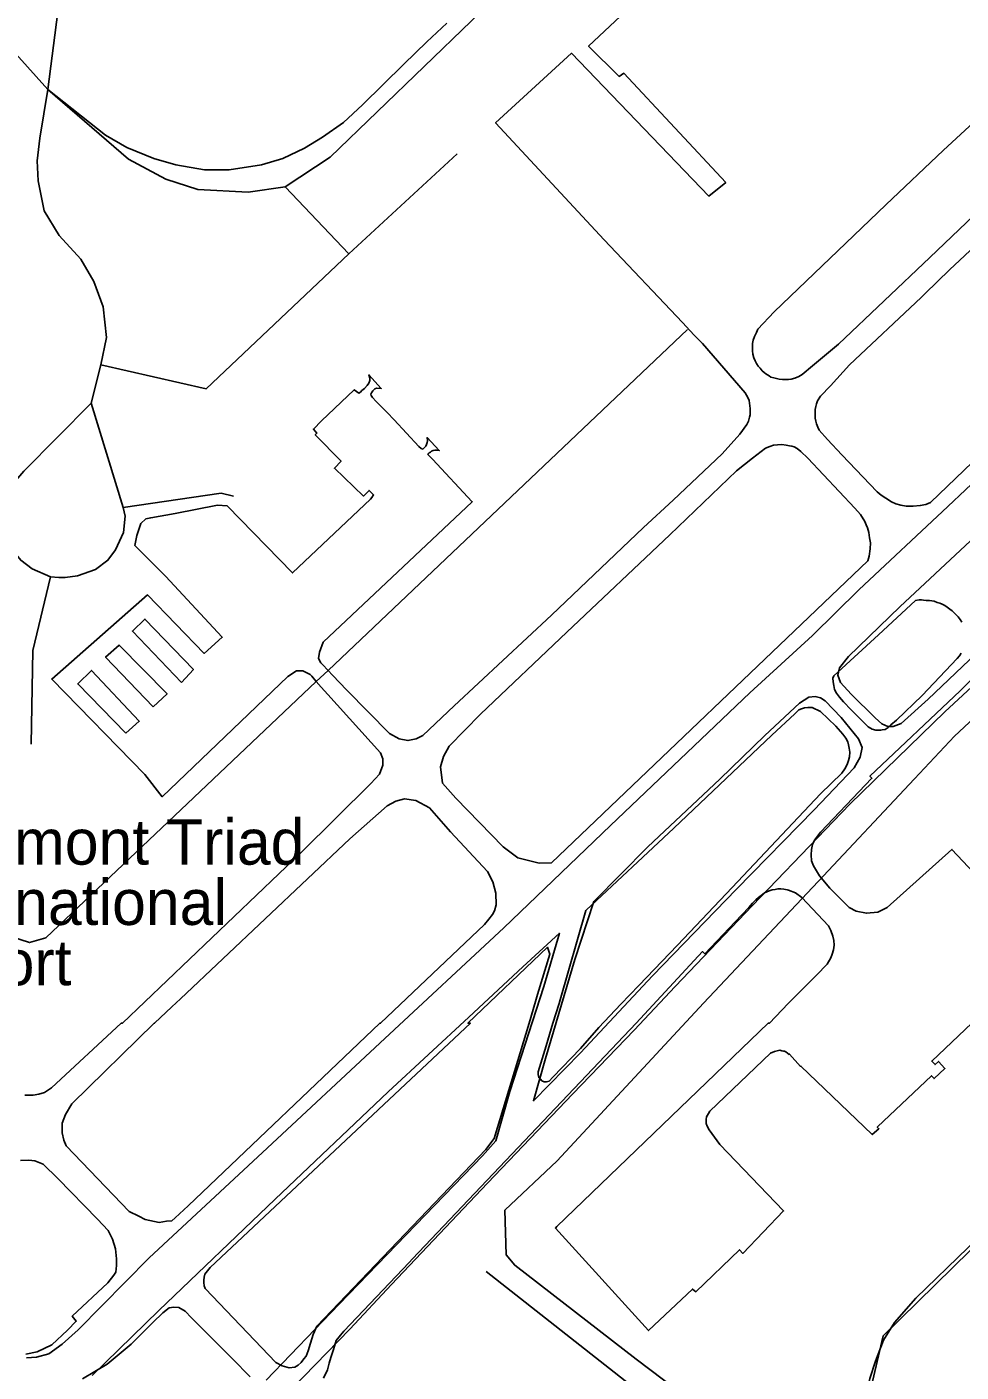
# Model space of a CAD drawing. Extents: x 1662474 to 1856135, y 779280 to 917889.
# Drawn here: x 1721292 to 1724377, y 853848 to 858292 of the extents above; entities that cross this region are included whole.
import ezdxf

# ---------------------------------------------------------------- set-up
doc = ezdxf.new("R2010")
doc.units = 0
for name, color, linetype in [('Exist Aviation Commercial or Municipal Label', 7, 'Continuous'), ('Exist Aviation Commercial or Municipal Perimeter Paved', 7, 'Continuous'), ('Exist Boundary Political City Limit New', 7, 'Continuous'), ('Exist Road Non-System Type 51', 7, 'Continuous'), ('Exist Utilities Electrical Transmission Line', 7, 'Continuous'), ('Map Preparation Boundary City Limit Buffer Line', 7, 'Continuous')]:
    doc.layers.add(name, color=color, linetype=linetype)

msp = doc.modelspace()

# ---------------------------------------------------------------- linework, layer by layer
at = {"layer": 'Exist Aviation Commercial or Municipal Perimeter Paved'}
for points in [[(1722286.8, 856165.9), (1722302, 856149.9), (1722349.1, 856100.1), (1722490.2, 855957.5), (1722522, 855940.1), (1722550.5, 855933.8), (1722577.5, 855940.1), (1722599.8, 855951.2), (1722703.1, 856048.8), (1723025, 856348.2), (1723328.8, 856637.8), (1723427, 856728), (1723588.8, 856881.8), (1723647.1, 856946.2), (1723670.1, 856977.9), (1723670.4, 856978.7), (1723675.4, 856988.8), (1723678.9, 857002), (1723680.8, 857010.4), (1723680.9, 857031), (1723677.1, 857057.4), (1723673.5, 857067), (1723664.5, 857083.1), (1723523.5, 857245.5), (1723495.6, 857273), (1723457.6, 857314.7), (1723198.2, 857588.2), (1722840, 857974.9), (1723090.5, 858204.7), (1723544, 857732.5), (1723600.5, 857778), (1723264.2, 858138.7), (1723247.9, 858127.8), (1723147.2, 858227.5), (1723674.9, 858724.8)], [(1724490.1, 858041.4), (1724318.9, 857884.5), (1724128.5, 857703.6), (1723760.6, 857350.2), (1723706.1, 857292.8), (1723701.8, 857282.2), (1723695, 857269.2), (1723691, 857256.5), (1723688.9, 857246.1), (1723688.2, 857235.4), (1723688.5, 857221.8), (1723690, 857210.4), (1723693.2, 857198.9), (1723697.5, 857188.2), (1723702.1, 857179.7), (1723707.5, 857171.4), (1723713.9, 857163.9), (1723720.4, 857156), (1723727.1, 857149.7), (1723732.9, 857145), (1723743.2, 857139.2), (1723749.6, 857134.6), (1723759.2, 857131.8), (1723767.9, 857130), (1723777.1, 857127.9), (1723787.5, 857126.4), (1723797.5, 857126.4)], [(1724745.5, 857868.6), (1724339, 857488.9), (1724259, 857411), (1724245.6, 857398), (1724008.9, 857175), (1723946, 857106.2), (1723912.8, 857071.4), (1723903.5, 857056.6), (1723899.5, 857046.9), (1723897.2, 857037.6), (1723895.8, 857028.2), (1723895, 857018.2), (1723895.2, 857008.7), (1723896, 856999.4), (1723898.2, 856989.2), (1723899.6, 856980.5), (1723903.9, 856969), (1723909.2, 856959.6), (1723935.9, 856928.5), (1723983.9, 856877.5), (1724099.9, 856756.1), (1724113.4, 856744.4), (1724128.6, 856734.5), (1724147.5, 856723), (1724161.5, 856716.1), (1724178, 856711.2), (1724196.1, 856708.4), (1724219.4, 856708)], [(1723797.5, 857126.4), (1723807.1, 857126.8), (1723816.8, 857128.2), (1723828.6, 857131), (1723841.5, 857137.1), (1723852.1, 857143.5), (1723887.1, 857172.2), (1723972.4, 857243.4), (1724273.8, 857530.4), (1724564.6, 857806.9)], [(1722247.9, 856129.1), (1722232.8, 856146.4), (1722227.5, 856152.2), (1722203.8, 856164.9), (1722183.1, 856164.9), (1722154.6, 856145.9), (1721739.1, 855748.2), (1721681.9, 855821.8), (1721374.2, 856137.1), (1721690.2, 856415), (1721877.4, 856221.8), (1721937.6, 856275.6), (1721750.5, 856476.9), (1721649, 856578.2), (1721655.4, 856611.5), (1721668.1, 856651.2), (1721685.5, 856667), (1721701.4, 856670.2), (1721782.2, 856684.4), (1721921.8, 856711.4), (1721953.5, 856709.8), (1722169.1, 856487.9), (1722427.1, 856731.2), (1722431.6, 856737.2), (1722437.2, 856745.4), (1722422.4, 856760.5), (1722404.2, 856741.6), (1722307.9, 856833.7), (1722330.2, 856857.1), (1722244.8, 856943.8), (1722250.4, 856949.6), (1722238.5, 856963), (1722265.8, 856989.9), (1722373.5, 857093.2), (1722389.1, 857082.2), (1722393.6, 857085), (1722398.5, 857090.5), (1722407.1, 857096.8), (1722415.6, 857106.9), (1722421.2, 857114.8), (1722424.4, 857123.5), (1722424.6, 857131.2), (1722421.8, 857142.4), (1722462.8, 857097.2), (1722447, 857098), (1722440.9, 857095.9), (1722434.5, 857088.9), (1722430.1, 857083), (1722427.9, 857078), (1722429.1, 857073.5), (1722433.5, 857067.1), (1722445.8, 857054.5), (1722482.4, 857018.2), (1722505.6, 856993.4), (1722587.2, 856905.6), (1722594.2, 856899), (1722599.9, 856896.9), (1722606.2, 856902.8), (1722609.5, 856907), (1722612.1, 856912.5), (1722614.2, 856918.6), (1722615.2, 856924.4), (1722613.8, 856935.1), (1722654, 856892.2), (1722646.1, 856893), (1722640, 856893.2), (1722634, 856892.2), (1722628.8, 856889.8), (1722625.4, 856887), (1722621.2, 856884.2), (1722618, 856881.5), (1722616.5, 856879.2), (1722617.4, 856878.2), (1722631.8, 856863.2), (1722762.9, 856722.7), (1722271, 856259.1), (1722258.2, 856225.9), (1722255.1, 856205.2), (1722263, 856191), (1722268.1, 856185.6), (1722286.8, 856165.9)], [(1724683.3, 857037.5), (1724333.4, 856706.8), (1724040.1, 856431.9), (1723886.4, 856281.3)], [(1722983.8, 855529.2), (1723024.4, 855530.6), (1724069.4, 856528.2), (1724073.6, 856543.2), (1724077.1, 856567.2), (1724078.2, 856587.6), (1724075.5, 856603.8), (1724072.4, 856621.2), (1724068.2, 856636.8), (1724064, 856646.5), (1724059.4, 856658.2), (1724045.4, 856680.4), (1724026.4, 856702), (1723871, 856866.8), (1723848.2, 856888.9), (1723836.1, 856898.4), (1723826.2, 856904.2), (1723818.6, 856906.6), (1723811.2, 856907.9), (1723799.6, 856910.2), (1723785.6, 856911.6), (1723771.6, 856910.6), (1723757.6, 856909.6), (1723746, 856905.6), (1723731.5, 856900), (1723688.6, 856866.8), (1723636.2, 856825.5), (1723415.5, 856613.2), (1723075.8, 856292.2), (1722790.2, 856021.2), (1722687.2, 855915.1), (1722668.2, 855881.8), (1722658.6, 855846.9), (1722665, 855793), (1722709.4, 855744), (1722864.9, 855583.2), (1722914, 855546.8), (1722983.8, 855529.2)], [(1724219.4, 856708), (1724242.8, 856710.2), (1724260.8, 856714.2), (1724275.9, 856720.4), (1724415.2, 856853.5)], [(1724541.8, 856718.8), (1724175.6, 856376.3), (1724005.8, 856212.1), (1723975.4, 856174.3), (1723970.1, 856150), (1723978.9, 856126.4), (1724014.5, 856087.8), (1724093.7, 856009), (1724116.1, 855989.1), (1724135.8, 855980.3), (1724153.4, 855980.4), (1724179.6, 855990.2), (1724268.5, 856071.3), (1724586.2, 856372.1)], [(1722054.7, 853677.2), (1722358.4, 853990.1), (1722496.1, 854136.8), (1722814, 854471.7), (1723095.4, 854766.9), (1723297.9, 854976.9), (1723433.6, 855121.4), (1723688.7, 855388.9), (1724010.5, 855723.7), (1724324, 856028.7), (1724679.9, 856359)], [(1723886.4, 856281.3), (1723680.2, 856091.4), (1723219.1, 855654), (1722867, 855315.4), (1722474.8, 854949.4), (1722070.3, 854573.5), (1721696.3, 854225.1), (1721461.5, 853987.6), (1721408.9, 853940), (1721364.7, 853908.5), (1721324.4, 853896.9), (1721291.4, 853894.4)], [(1721286, 854763.1), (1721312.6, 854763.1), (1721331.4, 854765.8), (1721350, 854771.1), (1721374, 854787.1), (1721603.5, 855000), (1721607.6, 855000), (1722198, 855564.2), (1722428, 855792.4), (1722456.5, 855822.5), (1722467.6, 855852.6), (1722467.6, 855873.2), (1722459.8, 855893.9), (1722286.2, 856085.8), (1722264.2, 856110.5), (1722247.9, 856129.1)], [(1724421.1, 856144.4), (1724373.9, 856098.4), (1724076.2, 855816.9), (1724082.9, 855809.6), (1723912.8, 855631.1), (1723893.4, 855604.6), (1723887.2, 855590.6), (1723883.5, 855573.8), (1723881.8, 855556.6), (1723883.9, 855536.5), (1723890.4, 855519.8), (1723909.5, 855487.1), (1723944.1, 855446.2), (1724007.6, 855382.8), (1724031.4, 855370.1), (1724064.6, 855363.8), (1724102.8, 855366.9), (1724132.9, 855382.8), (1724346.9, 855574.5), (1724672.4, 855228.2)], [(1723164.3, 855402.4), (1723342.5, 855582.7), (1723581, 855806.3), (1723728.8, 855950.8), (1723844, 856057.7), (1723874.2, 856077.3), (1723895.5, 856080.1), (1723913.2, 856075.1), (1723928.2, 856064.8), (1723981.7, 856010.3), (1724038.9, 855939.7), (1724050.5, 855911.4), (1724044.5, 855879.7), (1724023.9, 855843.7), (1723892.2, 855704.9), (1723635.2, 855443.4), (1723357.8, 855156.4), (1723121, 854902.7), (1722965, 854744.1), (1723004.5, 854883.8), (1723102.2, 855211), (1723164.3, 855402.4)], [(1721729.5, 854342.5), (1721753.8, 854346.7), (1721770.5, 854347.8), (1721782.4, 854357.4), (1721825.1, 854397.4), (1722457.6, 855000), (1722460.5, 855000), (1722803.9, 855326.9), (1722817.8, 855343.9), (1722830.5, 855359.9), (1722837, 855371.2), (1722842, 855391.6), (1722840.5, 855429.7), (1722831, 855467.7), (1722813.5, 855501), (1722691.4, 855632.5), (1722621.6, 855711.7), (1722577.2, 855735.5), (1722539.2, 855741.8), (1722510.6, 855733.9), (1722482.1, 855718), (1722359.2, 855609.4), (1721799.2, 855080.6), (1721771.1, 855054), (1721713.9, 855000), (1721712.9, 855000), (1721440.8, 854733.8), (1721419.4, 854699), (1721408.8, 854669.7), (1721408.8, 854637.7), (1721414.1, 854613.6), (1721422.1, 854594.9), (1721630.2, 854378.8), (1721662.2, 854362.8), (1721683.2, 854351.9), (1721729.5, 854342.5)], [(1723934.8, 855195.8), (1723947.1, 855216.2), (1723952.2, 855228.2), (1723955.9, 855242.9), (1723958.5, 855258.5), (1723956.9, 855273.8), (1723954.2, 855288.4), (1723947.4, 855306.9), (1723939.4, 855322.5), (1723851.9, 855415.5), (1723830.1, 855430.8), (1723807.5, 855439.5), (1723803.5, 855441), (1723792, 855443.2), (1723781.8, 855444.2), (1723772, 855443.9), (1723763.6, 855442.4), (1723753.1, 855440.4), (1723743.6, 855437.5), (1723735.4, 855434.1), (1723728.1, 855430.7), (1723717, 855422.7), (1723708, 855415.7), (1723700, 855407.9), (1723688.4, 855396.6), (1723676.1, 855382.9), (1723631, 855334.9), (1723531.5, 855230), (1723523.5, 855237.2), (1723304, 855000), (1722566, 854221.5), (1722555, 854209.9), (1722339.4, 853982.5), (1722328, 853969.4), (1722313.6, 853952.1), (1722304.4, 853922.2), (1722296.4, 853895.8), (1722290.6, 853877.4), (1722284.9, 853855), (1722272.2, 853827.4)], [(1721507.9, 853837), (1721728.5, 854050.8), (1722112.8, 854418.9), (1722485, 854773.1), (1722751.8, 855020.6), (1722929.8, 855186.7), (1723051.2, 855297.7), (1722999.2, 855122), (1722887.2, 854774.9), (1722841.5, 854611.4), (1722797.1, 854561.9), (1722323.3, 854072.5), (1722082.4, 853820.9)], [(1724412.8, 855000), (1724280.5, 854875.4), (1724291.6, 854863.6), (1724302.8, 854874.1), (1724324.2, 854851.2), (1724288.4, 854817.4), (1724279.8, 854826.5), (1724101.1, 854658), (1724100.5, 854657.4), (1724105.8, 854651.8), (1724083.9, 854632.4), (1723848.5, 854858.8), (1723847.5, 854857.8), (1723810.9, 854898.5), (1723809.9, 854897.5), (1723799, 854905.4), (1723794, 854908.4), (1723791, 854908.4), (1723786, 854909.4), (1723779.1, 854911.4), (1723761.2, 854906.4), (1723748.4, 854901.4), (1723548, 854710), (1723543, 854702.1), (1723537.1, 854691.2), (1723535.1, 854682.2), (1723536.1, 854669.4), (1723538.8, 854659.7), (1723545.4, 854648.5), (1723581.1, 854599.5), (1723791.5, 854380.4), (1723657.1, 854239.7), (1723645.1, 854251.8), (1723501.1, 854113.2), (1723490.2, 854121.8), (1723345.5, 853984.8), (1723037.8, 854323.5), (1723042.9, 854328.7), (1723740.8, 855000), (1723744.4, 855000), (1723805.9, 855065), (1723899.4, 855159.1), (1723934.8, 855195.8)], [(1721288.8, 853907), (1721326.4, 853915.1), (1721374.9, 853938), (1721426, 853986.4), (1721455.6, 854015.9), (1721442.1, 854032.1), (1721559.2, 854142.4), (1721579.4, 854167.9), (1721586.4, 854178.2), (1721587.9, 854200.2), (1721587.9, 854221.5), (1721584.8, 854254.5), (1721575.4, 854286.8), (1721560.4, 854315.1), (1721525.9, 854352.8), (1721394.6, 854487.2), (1721346.6, 854534.4), (1721318.4, 854545.4), (1721298.8, 854547.8), (1721271.1, 854546.9)], [(1722029.5, 853832.2), (1721971.6, 853891.4), (1721884.1, 853978.8), (1721835.8, 854027.5), (1721815.5, 854049), (1721794, 854061.1), (1721777.9, 854062.4), (1721761.8, 854059.8), (1721741.5, 854043.6), (1721707.9, 854011.4), (1721636.5, 853939.8), (1721557.1, 853873.9), (1721476.4, 853825.4)]]:
    msp.add_lwpolyline(points, dxfattribs=at)
at = {"layer": 'Exist Boundary Political City Limit New'}
msp.add_lwpolyline([(1724950.6, 850705.1), (1724278.6, 851565), (1724325.2, 851780), (1723858.5, 852583.8), (1723858.5, 852845.5), (1724119.9, 853967.1), (1725958.9, 855770.9)], dxfattribs=at)
at = {"layer": 'Exist Road Non-System Type 51'}
for p, q in [((1721394.4, 858341.1), (1721361.8, 858085.2)), ((1722355.6, 857541.6), (1722713.4, 857872.1)), ((1722355.6, 857541.6), (1722145.5, 857763.2)), ((1722286.8, 856165.9), (1723473.9, 857292.2)), ((1722247.9, 856129.1), (1722286.8, 856165.9))]:
    msp.add_line(p, q, dxfattribs=at)
for points in [[(1722145.5, 857763.2), (1722293.8, 857861.4), (1722915.2, 858461), (1724031.2, 859494.6)], [(1720582.8, 858540), (1720671.2, 858537.2), (1720756.8, 858524.6), (1720837.9, 858502.8), (1720916.1, 858475.5), (1721050.8, 858399.4), (1721256.2, 858202.8), (1721361.8, 858085.2)], [(1721361.8, 858085.2), (1721552.1, 857934.2), (1721621.9, 857893.4), (1721711.4, 857856.9), (1721784.4, 857836.1), (1721879.1, 857819.4), (1721960.4, 857819.4), (1722067, 857836.1), (1722137.6, 857856.9), (1722208.8, 857891.2), (1722268.9, 857927.7), (1722338.4, 857975.8), (1722401.1, 858033.8), (1722537.6, 858168.4), (1722613.6, 858242.4), (1722679.4, 858303.9)], [(1721361.8, 858085.2), (1721335, 857924.4), (1721326.1, 857849.2), (1721329.5, 857783.1), (1721349.4, 857684.4), (1721399.4, 857602.5), (1721470.6, 857523.8), (1721513.8, 857450.9), (1721544.1, 857366.6), (1721555.1, 857265.8), (1721536.9, 857175.2)], [(1721361.8, 858085.2), (1721627.9, 857854.5), (1721751.5, 857788.4), (1721857, 857754.2), (1722023.1, 857745.6), (1722145.5, 857763.2)], [(1721536.9, 857175.2), (1721883.9, 857096.5), (1722355.6, 857541.6)], [(1721536.9, 857175.2), (1721504.9, 857048.2), (1721610.4, 856703.6)], [(1721504.9, 857048.2), (1721282.5, 856823.5), (1721244.1, 856778.7), (1721229.8, 856749.8), (1721222.4, 856723.2)], [(1721610.4, 856703.6), (1721933.6, 856751.6), (1721974.9, 856740.9)], [(1721222.4, 856723.2), (1721215.1, 856676.6), (1721222.4, 856631.2), (1721235.5, 856589.7), (1721246.2, 856562.1), (1721272.2, 856529.9), (1721309.9, 856501.2), (1721369.9, 856474.4)], [(1721369.9, 856474.4), (1721397.4, 856472.9), (1721419, 856472.9), (1721459.9, 856478.2), (1721519, 856499.7), (1721560.1, 856529.9), (1721585.1, 856563.9), (1721611.9, 856621.2), (1721617.4, 856674.8), (1721610.4, 856703.6)], [(1721369.9, 856474.4), (1721311.6, 856231.7), (1721306.4, 855922.2)], [(1724380.2, 856325.2), (1724374, 856333.9), (1724367.8, 856342.5), (1724357.2, 856353.8), (1724347.6, 856362.1), (1724340.5, 856368.4), (1724331.9, 856374.7), (1724323.6, 856380.4), (1724315.2, 856384.6), (1724307.4, 856387.8), (1724298.8, 856390.6), (1724288.2, 856394), (1724273.6, 856396.4), (1724262.4, 856397.1), (1724253.5, 856398.4), (1724247.2, 856398.8), (1724239.1, 856398.8), (1724227.4, 856396.2), (1724105.1, 856283.5), (1723956.9, 856148.1), (1723954, 856140), (1723954.9, 856127.9), (1723957.2, 856116.4), (1723959.9, 856103), (1723966, 856091), (1723976.2, 856076.9), (1723989.5, 856062.5), (1724014, 856035.6), (1724071, 855979.7), (1724083.6, 855972.2), (1724095.5, 855968.9), (1724106, 855968)], [(1721802.8, 856126), (1721842.4, 856168.9), (1721682.2, 856335.2), (1721641, 856295.6), (1721802.8, 856126)], [(1721709.2, 856045.2), (1721755.1, 856088), (1721596.6, 856249.7), (1721552.2, 856210), (1721709.2, 856045.2)], [(1724106, 855968), (1724111.8, 855968.2), (1724117.2, 855969.2), (1724126.4, 855970.5), (1724136.4, 855977.6), (1724145.1, 855985.5), (1724164.2, 856001.8), (1724248.4, 856083), (1724364.6, 856205.4), (1724371.9, 856214), (1724377.9, 856222.6)], [(1721618.8, 855958.1), (1721663.2, 855997.8), (1721506.2, 856165.7), (1721460.2, 856121.2), (1721618.8, 855958.1)], [(1720765.9, 855774.2), (1721239.8, 855287.1), (1721301.1, 855266.6), (1721355.1, 855282.1), (1722247.9, 856129.1)], [(1723180.8, 854986.2), (1723253.5, 855062.9), (1723313.4, 855125.4), (1723440.6, 855257.9), (1723621.6, 855448.7), (1723913.4, 855757.7), (1723984, 855826.4), (1723994, 855841.2), (1724001.5, 855854.7), (1724005.4, 855868.6), (1724008.5, 855880.6), (1724009.9, 855896.1), (1724008.1, 855908.4), (1724005.8, 855919.8), (1724003, 855930.1), (1723996.8, 855942.5), (1723986.5, 855955.5), (1723964.1, 855981.1), (1723913.4, 856030.2), (1723885.6, 856043), (1723870.9, 856043.7), (1723860.4, 856042.2), (1723850, 856039.2), (1723841.6, 856035.2), (1723828, 856022.8), (1723752.4, 855952), (1723428.4, 855644.8), (1723139.2, 855373.4), (1723138.4, 855372.5), (1723053.8, 855077.5), (1723049.8, 855065.1), (1723029.2, 855000), (1723007.5, 854925.7), (1722980.9, 854840), (1722980.4, 854830.5), (1722982.5, 854820.7), (1722988.8, 854815.1), (1722993.1, 854810.4), (1723000.1, 854806.8), (1723007.9, 854806.8), (1723016.9, 854809.2), (1723029.6, 854821.9), (1723120.6, 854916.6), (1723180.8, 854986.2)], [(1723973.5, 853383.4), (1724075.6, 853827), (1724094.8, 853883.9), (1724121.6, 853953.8), (1724158, 854012), (1724227.6, 854092.1), (1724573.2, 854426.8), (1724861.6, 854728), (1724962.8, 854826.2), (1725117.6, 854953.2), (1725283.2, 855091.2), (1725460.4, 855265.6), (1725839.9, 855646.5)], [(1722158.8, 853862.2), (1722176.8, 853864.2), (1722188.2, 853871), (1722198.1, 853879.7), (1722207.2, 853891.2), (1722214.8, 853900.9), (1722221.6, 853917.6), (1722228.5, 853942.9), (1722238.2, 853971.6), (1722249.8, 853999.8), (1722807.9, 854583.2), (1722835.2, 854619.9), (1722951.5, 855000), (1722972, 855071.9), (1722978.4, 855094.8), (1723019.8, 855228.8), (1723011.4, 855251.2), (1722748.8, 855000), (1722757, 855000), (1721898.1, 854193.8), (1721879.8, 854171), (1721877.4, 854161.9), (1721876.9, 854152), (1721876.9, 854143.4), (1721878, 854133.1), (1721881.1, 854123.9), (1722114.1, 853879.7), (1722134.9, 853868.2), (1722158.8, 853862.2)], [(1723973.5, 853383.4), (1723875.9, 853407.9), (1723812.4, 853427), (1723754.4, 853450.1), (1723675.6, 853498.9), (1722809.5, 854180.5)]]:
    msp.add_lwpolyline(points, dxfattribs=at)
at = {"layer": 'Exist Utilities Electrical Transmission Line'}
msp.add_lwpolyline([(1724856.8, 856415.2), (1724355.2, 855948.2), (1724223.7, 855807.6), (1723905.6, 855468.8), (1723527.1, 855066.5), (1723043, 854545.3), (1722871.1, 854382.9), (1722875.4, 854234.9), (1722903.2, 854200.5), (1723304.2, 853890.2), (1723715.3, 853579.7), (1723888, 853443.9), (1723833.4, 853196.3), (1723720.3, 852735.2), (1723695, 852609.4), (1723807.4, 852276.2), (1723987.9, 851745.9), (1724199.5, 851127.5), (1724372.2, 850621.3), (1724544.9, 850135.3)], dxfattribs=at)
at = {"layer": 'Map Preparation Boundary City Limit Buffer Line'}
msp.add_lwpolyline([(1724950.6, 850705.1), (1724278.6, 851565), (1724325.2, 851780), (1723858.5, 852583.8), (1723858.5, 852845.5), (1724119.9, 853967.1), (1725958.9, 855770.9)], dxfattribs=at)

# ---------------------------------------------------------------- texts
at = {"layer": 'Exist Aviation Commercial or Municipal Label'}
for s, p in [('Piedmont Triad', (1720848.9, 855524.2)), ('International', (1720848.9, 855325)), ('Airport', (1720848.9, 855125.7))]:
    msp.add_text(s, height=150, dxfattribs=at).set_placement(p)

doc.saveas('drawing.dxf')
